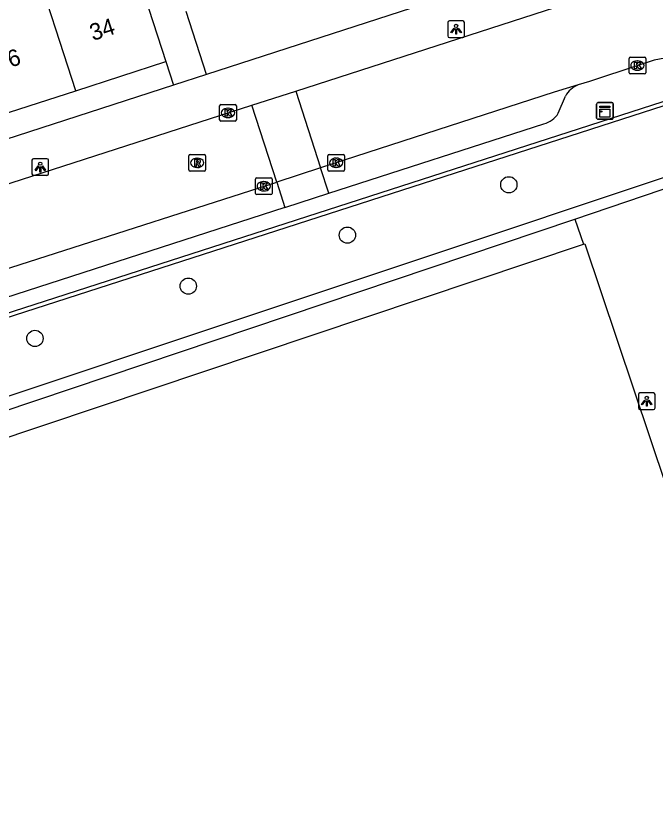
# Model space of a CAD drawing. Extents: x 158087 to 159494, y 382905 to 383981.
# Drawn here: x 159274.67 to 159313.04, y 383226.85 to 383275.14 of the extents above; entities that cross this region are included whole.
import ezdxf

# ---------------------------------------------------------------- set-up
doc = ezdxf.new("R2010")
doc.units = 0
for name, color, linetype in [('IMGEO_Boom', 7, 'Continuous'), ('IMGEO_Haag', 7, 'Continuous'), ('IMGEO_Hek', 7, 'Continuous'), ('IMGEO_Kast', 7, 'Continuous'), ('IMGEO_Kolk', 7, 'Continuous'), ('IMGEO_Lichtpunt', 7, 'Continuous'), ('IMGEO_Pand', 7, 'Continuous'), ('IMGEO_Pand_nummerreeks', 7, 'Continuous'), ('IMGEO_Parkeervlak_halfverhard', 7, 'Continuous'), ('IMGEO_Parkeervlak_open', 7, 'Continuous'), ('IMGEO_Rijbaan_lokaal_open', 7, 'Continuous'), ('IMGEO_Rioolput', 7, 'Continuous'), ('IMGEO_Voetpad_open', 7, 'Continuous')]:
    doc.layers.add(name, color=color, linetype=linetype)

msp = doc.modelspace()

# ---------------------------------------------------------------- linework, layer by layer
at = {"layer": 'IMGEO_Boom'}
for centre in [(159304.221, 383265.012), (159294.539, 383261.992), (159284.996, 383258.932), (159275.795, 383255.794)]:
    msp.add_circle(centre, 0.489, dxfattribs=at)
at = {"layer": 'IMGEO_Haag'}
msp.add_lwpolyline([(159339.35, 383229.765), (159329.984, 383258.795), (159328.691, 383260.326), (159322.843, 383266.52), (159319.537, 383267.443), (159267.197, 383250), (159256.152, 383246.381)], dxfattribs=at)
at = {"layer": 'IMGEO_Hek'}
msp.add_lwpolyline([(159249.121, 383248.988), (159255.724, 383251.119), (159313.53, 383269.774), (159314.311, 383269.872), (159315.882, 383269.821), (159316.654, 383269.672), (159317.773, 383269.301), (159322.932, 383266.714)], dxfattribs=at)
at = {"layer": 'IMGEO_Kast'}
for p, q in [((159309.486, 383269.02), (159309.486, 383269.861)), ((159309.486, 383269.861), (159309.486, 383269.02)), ((159309.561, 383269.945), (159310.402, 383269.945)), ((159310.402, 383269.945), (159309.561, 383269.945)), ((159310.486, 383269.87), (159310.486, 383269.029)), ((159310.486, 383269.029), (159310.486, 383269.87)), ((159310.411, 383268.945), (159309.57, 383268.945)), ((159309.57, 383268.945), (159310.411, 383268.945))]:
    msp.add_line(p, q, dxfattribs=at)
for points in [[(159309.681, 383269.735), (159310.281, 383269.735), (159310.281, 383269.65), (159309.681, 383269.65), (159309.681, 383269.735)], [(159309.681, 383269.56), (159310.281, 383269.56), (159310.281, 383269.071), (159309.681, 383269.071), (159309.681, 383269.56)]]:
    msp.add_lwpolyline(points, dxfattribs=at)
msp.add_circle((159309.765, 383269.409), 0.0377, dxfattribs=at)
for centre, start, end in [((159309.564, 383269.867), 92.4484, 184.2845), ((159309.564, 383269.867), 92.4484, 184.2845), ((159310.408, 383269.867), 2.4484, 94.2845), ((159310.408, 383269.867), 2.4484, 94.2845), ((159309.564, 383269.023), 182.4484, 274.2845), ((159309.564, 383269.023), 182.4484, 274.2845), ((159310.408, 383269.023), 272.4484, 4.2845), ((159310.408, 383269.023), 272.4484, 4.2845)]:
    msp.add_arc(centre, 0.0779, start, end, dxfattribs=at)
at = {"layer": 'IMGEO_Kolk'}
for p, q in [((159311.432, 383271.739), (159311.432, 383272.591)), ((159311.507, 383272.665), (159312.359, 383272.665)), ((159312.433, 383272.591), (159312.433, 383271.739)), ((159311.92, 383272.445), (159311.945, 383272.445)), ((159312.359, 383271.665), (159311.507, 383271.665)), ((159311.943, 383271.885), (159311.918, 383271.885)), ((159286.876, 383268.902), (159286.876, 383269.754)), ((159286.951, 383269.828), (159287.803, 383269.828)), ((159287.877, 383269.754), (159287.877, 383268.902)), ((159287.364, 383269.608), (159287.389, 383269.608)), ((159287.803, 383268.828), (159286.951, 383268.828)), ((159287.387, 383269.048), (159287.362, 383269.048)), ((159293.44, 383266.834), (159294.292, 383266.834)), ((159293.365, 383265.908), (159293.365, 383266.76)), ((159293.853, 383266.614), (159293.878, 383266.614)), ((159294.366, 383266.76), (159294.366, 383265.908)), ((159294.292, 383265.834), (159293.44, 383265.834)), ((159293.876, 383266.054), (159293.851, 383266.054)), ((159289.022, 383264.498), (159289.022, 383265.35)), ((159289.097, 383265.424), (159289.949, 383265.424)), ((159290.023, 383265.35), (159290.023, 383264.498)), ((159289.51, 383265.204), (159289.535, 383265.204)), ((159289.949, 383264.424), (159289.097, 383264.424)), ((159289.533, 383264.644), (159289.508, 383264.644))]:
    msp.add_line(p, q, dxfattribs=at)
for points in [[(159311.432, 383271.739), (159311.432, 383272.591)], [(159311.507, 383272.665), (159312.359, 383272.665)], [(159312.433, 383272.591), (159312.433, 383271.739)], [(159311.753, 383272.365), (159311.876, 383272.365), (159311.876, 383272.214), (159312.006, 383272.365), (159312.17, 383272.365), (159312.024, 383272.214), (159312.177, 383271.965), (159312.025, 383271.965), (159311.94, 383272.129), (159311.876, 383272.062), (159311.876, 383271.965), (159311.753, 383271.965), (159311.753, 383272.365)], [(159312.359, 383271.665), (159311.507, 383271.665)], [(159286.876, 383268.902), (159286.876, 383269.754)], [(159286.951, 383269.828), (159287.803, 383269.828)], [(159287.877, 383269.754), (159287.877, 383268.902)], [(159287.197, 383269.528), (159287.32, 383269.528), (159287.32, 383269.377), (159287.45, 383269.528), (159287.614, 383269.528), (159287.468, 383269.377), (159287.621, 383269.128), (159287.469, 383269.128), (159287.384, 383269.292), (159287.32, 383269.225), (159287.32, 383269.128), (159287.197, 383269.128), (159287.197, 383269.528)], [(159287.803, 383268.828), (159286.951, 383268.828)], [(159293.44, 383266.834), (159294.292, 383266.834)], [(159293.365, 383265.908), (159293.365, 383266.76)], [(159293.686, 383266.534), (159293.809, 383266.534), (159293.809, 383266.383), (159293.939, 383266.534), (159294.103, 383266.534), (159293.957, 383266.383), (159294.11, 383266.134), (159293.958, 383266.134), (159293.873, 383266.298), (159293.809, 383266.231), (159293.809, 383266.134), (159293.686, 383266.134), (159293.686, 383266.534)], [(159294.366, 383266.76), (159294.366, 383265.908)], [(159294.292, 383265.834), (159293.44, 383265.834)], [(159289.022, 383264.498), (159289.022, 383265.35)], [(159289.097, 383265.424), (159289.949, 383265.424)], [(159290.023, 383265.35), (159290.023, 383264.498)], [(159289.343, 383265.124), (159289.466, 383265.124), (159289.466, 383264.973), (159289.596, 383265.124), (159289.76, 383265.124), (159289.614, 383264.973), (159289.767, 383264.724), (159289.615, 383264.724), (159289.53, 383264.888), (159289.466, 383264.821), (159289.466, 383264.724), (159289.343, 383264.724), (159289.343, 383265.124)], [(159289.949, 383264.424), (159289.097, 383264.424)]]:
    msp.add_lwpolyline(points, dxfattribs=at)
for centre, start, end in [((159311.509, 383272.589), 91.552, 178.448), ((159311.509, 383272.589), 91.552, 178.448), ((159312.357, 383272.589), 1.552, 88.448), ((159312.357, 383272.589), 1.552, 88.448), ((159311.509, 383271.741), 181.552, 268.448), ((159311.509, 383271.741), 181.552, 268.448), ((159312.357, 383271.741), 271.552, 358.448), ((159312.357, 383271.741), 271.552, 358.448), ((159286.953, 383269.752), 91.552, 178.448), ((159286.953, 383269.752), 91.552, 178.448), ((159287.801, 383269.752), 1.552, 88.448), ((159287.801, 383269.752), 1.552, 88.448), ((159286.953, 383268.904), 181.552, 268.448), ((159286.953, 383268.904), 181.552, 268.448), ((159287.801, 383268.904), 271.552, 358.448), ((159287.801, 383268.904), 271.552, 358.448), ((159293.442, 383266.758), 91.552, 178.448), ((159293.442, 383266.758), 91.552, 178.448), ((159294.29, 383266.758), 1.552, 88.448), ((159294.29, 383266.758), 1.552, 88.448), ((159293.442, 383265.91), 181.552, 268.448), ((159293.442, 383265.91), 181.552, 268.448), ((159294.29, 383265.91), 271.552, 358.448), ((159294.29, 383265.91), 271.552, 358.448), ((159289.099, 383265.348), 91.552, 178.448), ((159289.099, 383265.348), 91.552, 178.448), ((159289.947, 383265.348), 1.552, 88.448), ((159289.947, 383265.348), 1.552, 88.448), ((159289.099, 383264.5), 181.552, 268.448), ((159289.099, 383264.5), 181.552, 268.448), ((159289.947, 383264.5), 271.552, 358.448), ((159289.947, 383264.5), 271.552, 358.448)]:
    msp.add_arc(centre, 0.0765, start, end, dxfattribs=at)
for centre, major_axis, ratio, start_param, end_param in [((159311.919, 383272.165), (-0.387, 0.002), 0.722429, 4.712389, 7.853982), ((159311.944, 383272.165), (-0.39, 0.002), 0.717154, 1.570796, 4.712389), ((159287.363, 383269.328), (-0.387, 0.002), 0.722429, 4.712389, 7.853982), ((159287.388, 383269.328), (-0.39, 0.002), 0.717154, 1.570796, 4.712389), ((159293.852, 383266.334), (-0.387, 0.002), 0.722429, 4.712389, 7.853982), ((159293.877, 383266.334), (-0.39, 0.002), 0.717154, 1.570796, 4.712389), ((159289.509, 383264.924), (-0.387, 0.002), 0.722429, 4.712389, 7.853982), ((159289.534, 383264.924), (-0.39, 0.002), 0.717154, 1.570796, 4.712389)]:
    msp.add_ellipse(centre, major_axis=major_axis, ratio=ratio, start_param=start_param, end_param=end_param, dxfattribs=at)
at = {"layer": 'IMGEO_Lichtpunt'}
for p, q in [((159300.561, 383274.749), (159300.561, 383273.942)), ((159300.561, 383274.749), (159300.561, 383273.942)), ((159301.463, 383274.844), (159300.655, 383274.844)), ((159301.463, 383274.844), (159300.655, 383274.844)), ((159301.557, 383273.942), (159301.557, 383274.749)), ((159301.557, 383273.942), (159301.557, 383274.749)), ((159300.655, 383273.848), (159301.463, 383273.848)), ((159300.655, 383273.848), (159301.463, 383273.848)), ((159275.618, 383266.483), (159275.618, 383265.676)), ((159275.618, 383266.483), (159275.618, 383265.676)), ((159276.52, 383266.578), (159275.712, 383266.578)), ((159276.52, 383266.578), (159275.712, 383266.578)), ((159276.614, 383265.676), (159276.614, 383266.483)), ((159276.614, 383265.676), (159276.614, 383266.483)), ((159275.712, 383265.582), (159276.52, 383265.582)), ((159275.712, 383265.582), (159276.52, 383265.582)), ((159311.994, 383252.429), (159311.994, 383251.622)), ((159311.994, 383252.429), (159311.994, 383251.622)), ((159312.896, 383252.524), (159312.088, 383252.524)), ((159312.896, 383252.524), (159312.088, 383252.524)), ((159312.99, 383251.622), (159312.99, 383252.429)), ((159312.99, 383251.622), (159312.99, 383252.429)), ((159312.088, 383251.528), (159312.896, 383251.528)), ((159312.088, 383251.528), (159312.896, 383251.528))]:
    msp.add_line(p, q, dxfattribs=at)
for points in [[(159300.935, 383274.413), (159300.974, 383274.385), (159300.786, 383274.123), (159300.748, 383274.15), (159300.935, 383274.413)], [(159301.037, 383274.365), (159301.084, 383274.365), (159301.084, 383274.043), (159301.037, 383274.043), (159301.037, 383274.365)], [(159301.147, 383274.385), (159301.185, 383274.412), (159301.372, 383274.15), (159301.333, 383274.122), (159301.147, 383274.385)], [(159275.992, 383266.147), (159276.031, 383266.119), (159275.843, 383265.857), (159275.805, 383265.884), (159275.992, 383266.147)], [(159276.094, 383266.099), (159276.141, 383266.099), (159276.141, 383265.777), (159276.094, 383265.777), (159276.094, 383266.099)], [(159276.204, 383266.119), (159276.242, 383266.146), (159276.429, 383265.884), (159276.39, 383265.856), (159276.204, 383266.119)], [(159312.368, 383252.093), (159312.407, 383252.065), (159312.219, 383251.803), (159312.181, 383251.83), (159312.368, 383252.093)], [(159312.47, 383252.045), (159312.517, 383252.045), (159312.517, 383251.723), (159312.47, 383251.723), (159312.47, 383252.045)], [(159312.58, 383252.065), (159312.618, 383252.092), (159312.805, 383251.83), (159312.766, 383251.802), (159312.58, 383252.065)]]:
    msp.add_lwpolyline(points, dxfattribs=at)
for centre in [(159301.06, 383274.547), (159276.117, 383266.281), (159312.493, 383252.227)]:
    msp.add_circle(centre, 0.0994, dxfattribs=at)
for centre, start, end in [((159300.655, 383274.749), 90, 180), ((159300.655, 383274.749), 90, 180), ((159301.463, 383274.749), 0, 90), ((159301.463, 383274.749), 0, 90), ((159300.655, 383273.942), 180, 270), ((159300.655, 383273.942), 180, 270), ((159301.463, 383273.942), 270, 0), ((159301.463, 383273.942), 270, 360), ((159275.712, 383266.483), 90, 180), ((159275.712, 383266.483), 90, 180), ((159276.52, 383266.483), 0, 90), ((159276.52, 383266.483), 0, 90), ((159275.712, 383265.676), 180, 270), ((159275.712, 383265.676), 180, 270), ((159276.52, 383265.676), 270, 0), ((159276.52, 383265.676), 270, 360), ((159312.088, 383252.429), 90, 180), ((159312.088, 383252.429), 90, 180), ((159312.896, 383252.429), 0, 90), ((159312.896, 383252.429), 0, 90), ((159312.088, 383251.622), 180, 270), ((159312.088, 383251.622), 180, 270), ((159312.896, 383251.622), 270, 0), ((159312.896, 383251.622), 270, 360)]:
    msp.add_arc(centre, 0.0946, start, end, dxfattribs=at)
at = {"layer": 'IMGEO_Pand'}
for points in [[(159280.881, 383280.984), (159282.116, 383277.164), (159283.655, 383272.406)], [(159278.252, 383270.658), (159275.587, 383278.862), (159275.446, 383279.225)], [(159278.252, 383270.658), (159283.655, 383272.406)], [(159272.575, 383268.822), (159278.252, 383270.658)]]:
    msp.add_lwpolyline(points, dxfattribs=at)
at = {"layer": 'IMGEO_Parkeervlak_halfverhard'}
for points in [[(159308.172, 383262.959), (159319.588, 383266.829), (159322.621, 383265.984), (159328.179, 383259.977), (159328.916, 383258.395), (159338.16, 383229.441)], [(159308.694, 383261.448), (159308.784, 383261.478), (159320.511, 383226.489)]]:
    msp.add_lwpolyline(points, dxfattribs=at)
at = {"layer": 'IMGEO_Parkeervlak_open'}
for points in [[(159293.426, 383264.503), (159292.933, 383266.032)], [(159290.299, 383265.177), (159290.791, 383263.651)]]:
    msp.add_lwpolyline(points, dxfattribs=at)
at = {"layer": 'IMGEO_Rijbaan_lokaal_open'}
for points in [[(159291.447, 383270.64), (159308.343, 383276.088), (159326.447, 383282.002), (159327.671, 383282.437), (159328.053, 383282.229)], [(159312.009, 383272.191), (159309.065, 383271.216), (159308.377, 383271.009)], [(159288.811, 383269.79), (159291.447, 383270.64)], [(159291.447, 383270.64), (159292.933, 383266.032)], [(159308.377, 383271.009), (159306.932, 383270.575), (159292.933, 383266.032)], [(159241.895, 383253.546), (159242.11, 383253.798), (159242.643, 383254.42), (159243.315, 383254.908), (159244.056, 383255.284), (159248.03, 383256.628), (159288.811, 383269.79)], [(159290.299, 383265.177), (159288.811, 383269.79)], [(159292.933, 383266.032), (159290.299, 383265.177)], [(159247.084, 383251.312), (159247.28, 383251.375), (159290.299, 383265.177)]]:
    msp.add_lwpolyline(points, dxfattribs=at)
msp.add_arc((159315.128, 383263.827), 8.927, 77.123, 110.4485, dxfattribs=at)
at = {"layer": 'IMGEO_Rioolput'}
for p, q in [((159285.102, 383266.831), (159285.954, 383266.831)), ((159285.027, 383265.905), (159285.027, 383266.757)), ((159285.515, 383266.611), (159285.54, 383266.611)), ((159286.028, 383266.757), (159286.028, 383265.905)), ((159285.954, 383265.831), (159285.102, 383265.831)), ((159285.538, 383266.051), (159285.513, 383266.051))]:
    msp.add_line(p, q, dxfattribs=at)
for points in [[(159285.102, 383266.831), (159285.954, 383266.831)], [(159285.027, 383265.905), (159285.027, 383266.757)], [(159285.616, 383266.529), (159285.364, 383266.531), (159285.364, 383266.131)], [(159285.364, 383266.131), (159285.488, 383266.131), (159285.488, 383266.293), (159285.499, 383266.293)], [(159285.542, 383266.45), (159285.488, 383266.45), (159285.488, 383266.369)], [(159285.488, 383266.369), (159285.54, 383266.369)], [(159286.028, 383266.757), (159286.028, 383265.905)], [(159285.954, 383265.831), (159285.102, 383265.831)], [(159285.546, 383266.264), (159285.617, 383266.131), (159285.757, 383266.131), (159285.692, 383266.257)]]:
    msp.add_lwpolyline(points, dxfattribs=at)
for centre, radius, start, end in [((159285.104, 383266.755), 0.0765, 91.552, 178.448), ((159285.104, 383266.755), 0.0765, 91.552, 178.448), ((159285.952, 383266.755), 0.0765, 1.552, 88.448), ((159285.952, 383266.755), 0.0765, 1.552, 88.448), ((159285.498, 383266.24), 0.0533, 26.0293, 88.6989), ((159285.524, 383266.558), 0.19, 274.7715, 282.9687), ((159285.548, 383266.354), 0.0964, 77.0061, 93.1865), ((159285.562, 383266.411), 0.0378, 276.6634, 79.6772), ((159285.615, 383266.419), 0.109, 350.3612, 89.416), ((159285.613, 383266.419), 0.112, 277.5842, 350.9817), ((159285.597, 383266.204), 0.108, 29.5134, 73.7905), ((159285.104, 383265.907), 0.0765, 181.552, 268.448), ((159285.104, 383265.907), 0.0765, 181.552, 268.448), ((159285.952, 383265.907), 0.0765, 271.552, 358.448), ((159285.952, 383265.907), 0.0765, 271.552, 358.448)]:
    msp.add_arc(centre, radius, start, end, dxfattribs=at)
for centre, major_axis, ratio, start_param, end_param in [((159285.514, 383266.331), (-0.387, 0.002), 0.722429, 4.712389, 7.853982), ((159285.539, 383266.331), (-0.39, 0.002), 0.717154, 1.570796, 4.712389)]:
    msp.add_ellipse(centre, major_axis=major_axis, ratio=ratio, start_param=start_param, end_param=end_param, dxfattribs=at)
at = {"layer": 'IMGEO_Voetpad_open'}
for points in [[(159329.898, 383285.828), (159286.084, 383271.635)], [(159286.084, 383271.635), (159284.861, 383275.41)], [(159283.655, 383272.406), (159284.112, 383270.996)], [(159286.084, 383271.635), (159284.112, 383270.996)], [(159284.112, 383270.996), (159240.777, 383256.959)], [(159307.187, 383269.316), (159307.621, 383270.332)], [(159255.652, 383251.355), (159313.481, 383270.019), (159314.6, 383270.14), (159316.769, 383269.919), (159317.772, 383269.588), (159327.075, 383264.915)], [(159293.426, 383264.503), (159306.324, 383268.673)], [(159290.791, 383263.651), (159293.426, 383264.503)], [(159290.791, 383263.651), (159250.409, 383250.598)], [(159256.152, 383246.381), (159256.457, 383245.56), (159308.172, 383262.959)], [(159308.172, 383262.959), (159308.694, 383261.448)], [(159259.57, 383236.279), (159256.869, 383244.073), (159308.694, 383261.448)]]:
    msp.add_lwpolyline(points, dxfattribs=at)
for centre, radius, start, end in [((159308.942, 383269.618), 1.501, 112.0929, 151.5962), ((159306.005, 383270.002), 1.367, 283.5029, 329.8749)]:
    msp.add_arc(centre, radius, start, end, dxfattribs=at)

# ---------------------------------------------------------------- texts
at = {"layer": 'IMGEO_Pand_nummerreeks'}
for s, p in [('34', (159279.269, 383273.637)), ('36', (159273.622, 383271.81))]:
    msp.add_text(s, height=1, rotation=17.9267, dxfattribs=at).set_placement(p)

doc.saveas('drawing.dxf')
